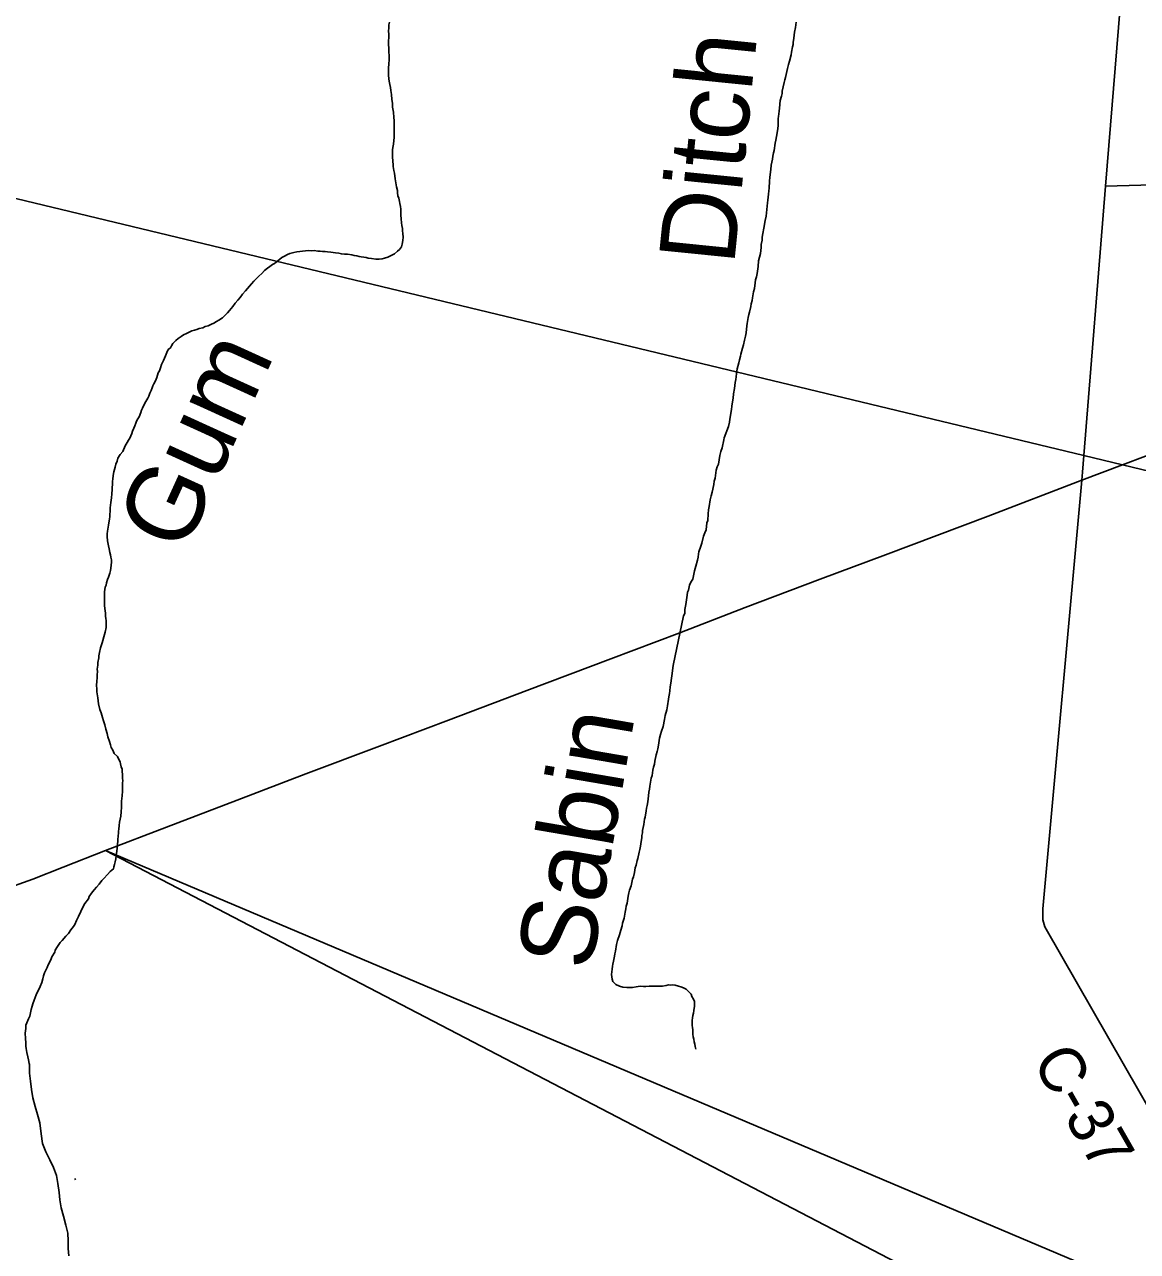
# Model space of a CAD drawing. Extents: x 0 to 1064, y 0 to 440.
# Drawn here: x 376.99 to 399.26, y 235.8 to 260.33 of the extents above; entities that cross this region are included whole.
import ezdxf

# ---------------------------------------------------------------- set-up
doc = ezdxf.new("R2010")
doc.units = 0
for name, color, linetype in [('GM_X_County_Road', 7, 'Continuous'), ('GM_X_County_Road_Text', 7, 'Continuous'), ('GM_X_Interstate_Route', 7, 'Continuous'), ('GM_X_Minor_River', 7, 'Continuous'), ('GM_X_Minor_River_Text', 7, 'Continuous'), ('GM_X_Township', 7, 'Continuous'), ('GM_X_Township_Road', 7, 'Continuous'), ('SH_Text', 7, 'Continuous')]:
    doc.layers.add(name, color=color, linetype=linetype)

msp = doc.modelspace()

# ---------------------------------------------------------------- linework, layer by layer
at = {"layer": 'GM_X_County_Road'}
for points in [[(398.162, 251.379), (398.19, 251.712), (398.628, 257.1), (398.92, 260.684), (398.881, 260.849), (398.719, 260.985), (398.087, 260.924), (397.662, 260.926), (397.511, 260.996), (397.398, 261.071), (397.337, 261.406), (396.745, 275.713)], [(403.96, 235.796), (401.864, 238.788), (401.708, 238.906), (401.544, 238.909), (401.317, 238.755), (400.274, 238.216), (400.012, 238.148), (399.884, 238.138), (399.635, 238.416), (397.408, 242.29), (397.368, 242.431), (397.372, 242.649), (398.149, 251.219), (398.162, 251.379), (398.162, 251.379)]]:
    msp.add_lwpolyline(points, dxfattribs=at)
at = {"layer": 'GM_X_Interstate_Route'}
msp.add_lwpolyline([(376.529, 243.014), (377.162, 243.244), (377.77, 243.481), (378.615, 243.818), (379.832, 244.279), (381.249, 244.822), (382.623, 245.348), (384.095, 245.903), (385.476, 246.423), (387.045, 247.014), (388.729, 247.645), (390.104, 248.165), (391.411, 248.673), (392.913, 249.24), (394.221, 249.725), (396.276, 250.504), (398.149, 251.219), (398.964, 251.526), (400.345, 252.046)], dxfattribs=at)
at = {"layer": 'GM_X_Minor_River'}
for points in [[(384.294, 260.38), (384.287, 260.326), (384.285, 260.265), (384.278, 260.204), (384.283, 260.143), (384.282, 260.095), (384.279, 259.985), (384.278, 259.918), (384.283, 259.875), (384.287, 259.784), (384.291, 259.711), (384.29, 259.644), (384.281, 259.535), (384.28, 259.474), (384.279, 259.431), (384.278, 259.382), (384.276, 259.322), (384.281, 259.248), (384.292, 259.2), (384.303, 259.132), (384.314, 259.071), (384.325, 259.016), (384.335, 258.931), (384.345, 258.833), (384.355, 258.76), (384.36, 258.681), (384.376, 258.583), (384.386, 258.473), (384.39, 258.412), (384.388, 258.321), (384.393, 258.248), (384.392, 258.205), (384.39, 258.12), (384.389, 258.072), (384.381, 258.017), (384.38, 257.944), (384.366, 257.877), (384.359, 257.829), (384.358, 257.786), (384.356, 257.695), (384.366, 257.597), (384.371, 257.536), (384.37, 257.494), (384.386, 257.414), (384.397, 257.359), (384.413, 257.249), (384.418, 257.207), (384.434, 257.085), (384.456, 257.011), (384.455, 256.969), (384.466, 256.907), (384.483, 256.858), (384.494, 256.797), (384.506, 256.755), (384.516, 256.693), (384.521, 256.639), (384.526, 256.584), (384.525, 256.523), (384.529, 256.45), (384.54, 256.37), (384.544, 256.316), (384.555, 256.254), (384.56, 256.206), (384.565, 256.157), (384.57, 256.084), (384.562, 256.017), (384.548, 255.944), (384.535, 255.89), (384.497, 255.835), (384.454, 255.8), (384.397, 255.746), (384.33, 255.717), (384.262, 255.681), (384.2, 255.658), (384.151, 255.647), (384.09, 255.642), (384.023, 255.643)], [(392.432, 260.378), (392.431, 260.329), (392.423, 260.275), (392.403, 260.184), (392.388, 260.062), (392.374, 259.977), (392.373, 259.935), (392.36, 259.886), (392.339, 259.783), (392.332, 259.728), (392.304, 259.601), (392.278, 259.535), (392.258, 259.456), (392.218, 259.274), (392.21, 259.225), (392.197, 259.177), (392.157, 259.001), (392.156, 258.952), (392.142, 258.898), (392.116, 258.813), (392.1, 258.661), (392.093, 258.6), (392.078, 258.497), (392.077, 258.455), (392.076, 258.382), (392.074, 258.315), (392.067, 258.254), (392.053, 258.169), (392.031, 258.023), (392.017, 257.963), (391.996, 257.817), (391.983, 257.768), (391.969, 257.702), (391.961, 257.641), (391.934, 257.52), (391.926, 257.435), (391.905, 257.283), (391.903, 257.198), (391.894, 257.064), (391.886, 257.009), (391.879, 256.942), (391.87, 256.821), (391.862, 256.766), (391.855, 256.699), (391.84, 256.566), (391.832, 256.499), (391.812, 256.414), (391.79, 256.262), (391.769, 256.153), (391.756, 256.08), (391.754, 256.019), (391.734, 255.935), (391.733, 255.874), (391.718, 255.752), (391.698, 255.68), (391.684, 255.607), (391.675, 255.497), (391.654, 255.352), (391.64, 255.285), (391.621, 255.23), (391.613, 255.17), (391.598, 255.054), (391.579, 254.988), (391.564, 254.866), (391.556, 254.812), (391.537, 254.745), (391.529, 254.696), (391.502, 254.581), (391.489, 254.533), (391.475, 254.472), (391.455, 254.357), (391.447, 254.308)], [(384.023, 255.643), (383.938, 255.651), (383.871, 255.664), (383.828, 255.671), (383.786, 255.678), (383.731, 255.685), (383.689, 255.692), (383.646, 255.705), (383.591, 255.712), (383.543, 255.725), (383.458, 255.739), (383.397, 255.74), (383.336, 255.747), (383.281, 255.76), (383.215, 255.768), (383.123, 255.781), (383.056, 255.789), (383.008, 255.796), (382.959, 255.797), (382.91, 255.804), (382.862, 255.804), (382.789, 255.812), (382.727, 255.807), (382.673, 255.814), (382.618, 255.809), (382.556, 255.798), (382.501, 255.793), (382.446, 255.788), (382.385, 255.777), (382.305, 255.754), (382.256, 255.736), (382.194, 255.701), (382.145, 255.671), (382.064, 255.606), (381.996, 255.552), (381.953, 255.535), (381.903, 255.493), (381.853, 255.458), (381.798, 255.416), (381.741, 255.356), (381.679, 255.303), (381.623, 255.243), (381.579, 255.201), (381.535, 255.147), (381.498, 255.099), (381.416, 255.009), (381.354, 254.943), (381.31, 254.877), (381.26, 254.823), (381.209, 254.763), (381.165, 254.697), (381.128, 254.655), (381.096, 254.613), (381.053, 254.565), (381.002, 254.511), (380.953, 254.47), (380.885, 254.422), (380.835, 254.393), (380.78, 254.363), (380.736, 254.34), (380.669, 254.31), (380.607, 254.293), (380.564, 254.27), (380.49, 254.253), (380.441, 254.235), (380.392, 254.224), (380.343, 254.207), (380.288, 254.183), (380.232, 254.154), (380.177, 254.131), (380.127, 254.095), (380.071, 254.053), (380.021, 254.012), (379.959, 253.952), (379.934, 253.91), (379.914, 253.868), (379.871, 253.832), (379.839, 253.772), (379.813, 253.711), (379.775, 253.614), (379.736, 253.536), (379.716, 253.469), (379.697, 253.409), (379.671, 253.367), (379.652, 253.324), (379.639, 253.276), (379.613, 253.21), (379.581, 253.149), (379.562, 253.107), (379.549, 253.065), (379.529, 253.016), (379.504, 252.962), (379.478, 252.901), (379.459, 252.859), (379.421, 252.793), (379.395, 252.745), (379.357, 252.66), (379.337, 252.618), (379.318, 252.576), (379.286, 252.491), (379.26, 252.449)], [(391.447, 254.308), (391.432, 254.169), (391.418, 254.102), (391.398, 254.023), (391.378, 253.926), (391.364, 253.859), (391.325, 253.744), (391.324, 253.702), (391.304, 253.629), (391.29, 253.568), (391.257, 253.447), (391.243, 253.356), (391.235, 253.289), (391.228, 253.235), (391.215, 253.174), (391.2, 253.053), (391.179, 252.949), (391.171, 252.858), (391.163, 252.785), (391.149, 252.7), (391.141, 252.634), (391.107, 252.439), (391.099, 252.379), (391.079, 252.294), (390.995, 252.07), (390.988, 252.028), (390.954, 251.87), (390.928, 251.797), (390.907, 251.712), (390.879, 251.543), (390.853, 251.488), (390.834, 251.422), (390.812, 251.258), (390.792, 251.203), (390.785, 251.136), (390.757, 250.979), (390.731, 250.906), (390.717, 250.827), (390.695, 250.694), (390.682, 250.627), (390.674, 250.548), (390.665, 250.414), (390.645, 250.366), (390.636, 250.226), (390.61, 250.165), (390.578, 250.099), (390.545, 249.96), (390.525, 249.899), (390.486, 249.79), (390.479, 249.748), (390.471, 249.681), (390.458, 249.62), (390.425, 249.499), (390.411, 249.457), (390.398, 249.408), (390.364, 249.244), (390.326, 249.178), (390.3, 249.124), (390.28, 249.021), (390.26, 248.978), (390.253, 248.924), (390.239, 248.827), (390.232, 248.778), (390.225, 248.736), (390.21, 248.632), (390.208, 248.553), (390.177, 248.505), (389.972, 247.516), (389.97, 247.468), (389.956, 247.352), (389.941, 247.261), (389.927, 247.158), (389.913, 247.085), (389.905, 247.006), (389.898, 246.952), (389.89, 246.891), (389.883, 246.842), (389.862, 246.709), (389.848, 246.63), (389.815, 246.515), (389.801, 246.436), (389.773, 246.296), (389.741, 246.199), (389.721, 246.133), (389.701, 246.06), (389.68, 245.92), (389.666, 245.848), (389.652, 245.793), (389.633, 245.726)], [(379.26, 252.449), (379.235, 252.401), (379.222, 252.358), (379.202, 252.31), (379.183, 252.262), (379.157, 252.201), (379.138, 252.153), (379.099, 252.062), (379.074, 252.02), (379.048, 251.972), (379.01, 251.906), (378.959, 251.797), (378.909, 251.737), (378.864, 251.659), (378.845, 251.598), (378.819, 251.538), (378.806, 251.483), (378.779, 251.386), (378.765, 251.313), (378.758, 251.24), (378.757, 251.198), (378.755, 251.125), (378.748, 251.082), (378.747, 251.034), (378.739, 250.949), (378.731, 250.87), (378.73, 250.821), (378.723, 250.772), (378.715, 250.718), (378.708, 250.669), (378.707, 250.602), (378.699, 250.535), (378.698, 250.493), (378.691, 250.444), (378.683, 250.365), (378.676, 250.323), (378.662, 250.244), (378.655, 250.201), (378.648, 250.147), (378.646, 250.092), (378.657, 250.006), (378.673, 249.909), (378.684, 249.848), (378.7, 249.774), (378.717, 249.725), (378.723, 249.683), (378.734, 249.628), (378.732, 249.579), (378.725, 249.524), (378.724, 249.463), (378.717, 249.415), (378.703, 249.36), (378.671, 249.282), (378.652, 249.233), (378.632, 249.167), (378.625, 249.124), (378.605, 249.082), (378.598, 249.033), (378.597, 248.985), (378.596, 248.93), (378.595, 248.869), (378.593, 248.814), (378.597, 248.717), (378.602, 248.656), (378.612, 248.558), (378.611, 248.503), (378.622, 248.455), (378.627, 248.412), (378.626, 248.363), (378.624, 248.272), (378.604, 248.181), (378.583, 248.09), (378.563, 248.017), (378.544, 247.969), (378.53, 247.908), (378.517, 247.866), (378.497, 247.775), (378.483, 247.708), (378.482, 247.666), (378.462, 247.575), (378.461, 247.52), (378.447, 247.441), (378.452, 247.392), (378.45, 247.331), (378.449, 247.27), (378.441, 247.198), (378.433, 247.112), (378.438, 247.051), (378.443, 246.99), (378.453, 246.911), (378.458, 246.868), (378.474, 246.746), (378.502, 246.636), (378.525, 246.569), (378.553, 246.477), (378.576, 246.41), (378.599, 246.33), (378.621, 246.238), (378.644, 246.153), (378.66, 246.085), (378.695, 245.993)], [(378.695, 245.993), (378.712, 245.926), (378.729, 245.877), (378.758, 245.822), (378.787, 245.754), (378.853, 245.692), (378.876, 245.649), (378.905, 245.588), (378.917, 245.545), (378.928, 245.49), (378.945, 245.441), (378.95, 245.398), (378.955, 245.331), (378.953, 245.264), (378.958, 245.209), (378.951, 245.167), (378.955, 245.094), (378.954, 245.051), (378.953, 245.002), (378.945, 244.905), (378.937, 244.802), (378.934, 244.68), (378.926, 244.589), (378.924, 244.504), (378.897, 244.382), (378.889, 244.316), (378.881, 244.243), (378.874, 244.2), (378.873, 244.158), (378.866, 244.115), (378.864, 244.024), (378.856, 243.92), (378.841, 243.799), (378.827, 243.714), (378.819, 243.647), (378.806, 243.586), (378.792, 243.532), (378.779, 243.49), (378.772, 243.447), (378.71, 243.393), (378.654, 243.334), (378.579, 243.256), (378.541, 243.214), (378.485, 243.142), (378.435, 243.082), (378.385, 243.028), (378.334, 242.962), (378.29, 242.896), (378.277, 242.847), (378.202, 242.757), (378.163, 242.679), (378.119, 242.594), (378.074, 242.498), (378.035, 242.413), (377.997, 242.335), (377.972, 242.293), (377.921, 242.227), (377.871, 242.154), (377.821, 242.101), (377.746, 242.017), (377.708, 241.975), (377.652, 241.897), (377.607, 241.824), (377.6, 241.782), (377.537, 241.686), (377.517, 241.625), (377.466, 241.529), (377.447, 241.474), (377.421, 241.42), (377.396, 241.366), (377.376, 241.311), (377.357, 241.251), (377.337, 241.178), (377.304, 241.093), (377.285, 241.051), (377.247, 240.972), (377.227, 240.93), (377.208, 240.876), (377.188, 240.821), (377.162, 240.749), (377.149, 240.7), (377.129, 240.634), (377.102, 240.5), (377.076, 240.446), (377.038, 240.367), (377.018, 240.319), (377.017, 240.252), (377.009, 240.161), (377.013, 240.057), (377.017, 239.966), (377.021, 239.899), (377.026, 239.856), (377.037, 239.777), (377.059, 239.691), (377.076, 239.63), (377.087, 239.557), (377.092, 239.532)], [(389.633, 245.726), (389.605, 245.599), (389.598, 245.538), (389.578, 245.478), (389.565, 245.423), (389.55, 245.314), (389.531, 245.26), (389.509, 245.102), (389.501, 245.041), (389.488, 244.98), (389.48, 244.907), (389.465, 244.786), (389.451, 244.713), (389.438, 244.658), (389.431, 244.61), (389.41, 244.482), (389.403, 244.44), (389.395, 244.385), (389.388, 244.337), (389.361, 244.215), (389.36, 244.167), (389.347, 244.118), (389.346, 244.076), (389.325, 243.948), (389.317, 243.9), (389.304, 243.833), (389.296, 243.784), (389.269, 243.657), (389.25, 243.615), (389.236, 243.523), (389.216, 243.469), (389.203, 243.421), (389.202, 243.378), (389.182, 243.287), (389.162, 243.239), (389.135, 243.111), (389.102, 243.021), (389.089, 242.966), (389.075, 242.899), (389.054, 242.76), (389.034, 242.699), (389.027, 242.65), (389.013, 242.584), (388.992, 242.462), (388.973, 242.402), (388.96, 242.359), (388.952, 242.311), (388.926, 242.22), (388.913, 242.172), (388.9, 242.129), (388.86, 242.014), (388.84, 241.935), (388.819, 241.802), (388.806, 241.747), (388.798, 241.699), (388.778, 241.602), (388.764, 241.541), (388.757, 241.499), (388.75, 241.444), (388.743, 241.389), (388.742, 241.334), (388.752, 241.243), (388.763, 241.194), (388.829, 241.138), (388.901, 241.1), (388.968, 241.081), (389.047, 241.073), (389.096, 241.072), (389.157, 241.077), (389.236, 241.088), (389.31, 241.099), (389.377, 241.097), (389.426, 241.097), (389.493, 241.101), (389.535, 241.101), (389.603, 241.099), (389.676, 241.104), (389.719, 241.103), (389.761, 241.103), (389.835, 241.113), (389.878, 241.125), (389.92, 241.124), (389.963, 241.129), (390.012, 241.122), (390.078, 241.103), (390.127, 241.09), (390.181, 241.071), (390.236, 241.039), (390.289, 240.989), (390.331, 240.94), (390.348, 240.897), (390.378, 240.842), (390.401, 240.793), (390.4, 240.75), (390.399, 240.701), (390.385, 240.616), (390.377, 240.562), (390.37, 240.513), (390.363, 240.47), (390.356, 240.416), (390.355, 240.367)], [(390.355, 240.367), (390.354, 240.318), (390.359, 240.276), (390.364, 240.227), (390.368, 240.142), (390.373, 240.087), (390.384, 240.044), (390.395, 239.989), (390.406, 239.94), (390.411, 239.897), (390.428, 239.842)], [(377.092, 239.532), (377.092, 239.36), (377.114, 239.201), (377.136, 239.037), (377.163, 238.867), (377.209, 238.696), (377.255, 238.532), (377.302, 238.367), (377.329, 238.148), (377.356, 237.953), (377.42, 237.788), (377.503, 237.629), (377.573, 237.477), (377.632, 237.318), (377.659, 237.154), (377.687, 236.977), (377.703, 236.825), (377.725, 236.667), (377.771, 236.502), (377.823, 236.319), (377.863, 236.161), (377.866, 236.009), (377.864, 235.858), (377.88, 235.706)], [(377.993, 237.233), (378.019, 237.251)]]:
    msp.add_lwpolyline(points, dxfattribs=at)
at = {"layer": 'GM_X_Township'}
for points in [[(439.02, 347.891), (435.582, 307.821), (435.24, 304.263), (434.071, 292.08), (433.032, 280.639), (431.927, 268.471), (431.642, 265.259), (429.974, 246.413), (429.955, 246.19), (426.139, 244.982), (425.854, 245.05), (398.964, 251.526), (398.19, 251.712), (376.117, 257.024)], [(376.117, 257.024), (398.19, 251.712), (398.964, 251.526), (425.854, 245.05), (426.139, 244.982), (429.955, 246.19), (429.119, 236.735), (428.169, 225.984), (427.748, 221.226), (426.54, 207.586)]]:
    msp.add_lwpolyline(points, dxfattribs=at)
at = {"layer": 'GM_X_Township_Road'}
msp.add_lwpolyline([(404.498, 257.386), (404.197, 257.37), (402.199, 257.261), (400.274, 257.15), (398.628, 257.1)], dxfattribs=at)
at = {"layer": 'SH_Text'}
msp.add_lwpolyline([(440.672, 217.554), (378.615, 243.818), (440.672, 211.508)], close=True, dxfattribs=at)

# ---------------------------------------------------------------- texts
at = {"layer": 'GM_X_County_Road_Text'}
msp.add_text('C-37', height=0.9091, rotation=299.7874, dxfattribs=at).set_placement((397.145, 239.605))
at = {"layer": 'GM_X_Minor_River_Text'}
for s, height, rotation, p in [('  Ditch', 1.5153, 84.273, (391.079, 254.381)), ('Gum', 1.5153, 65.5352, (380.178, 249.719)), ('Sabin  ', 1.5155, 80.2815, (388.331, 241.384))]:
    msp.add_text(s, height=height, rotation=rotation, dxfattribs=at).set_placement(p)

doc.saveas('drawing.dxf')
